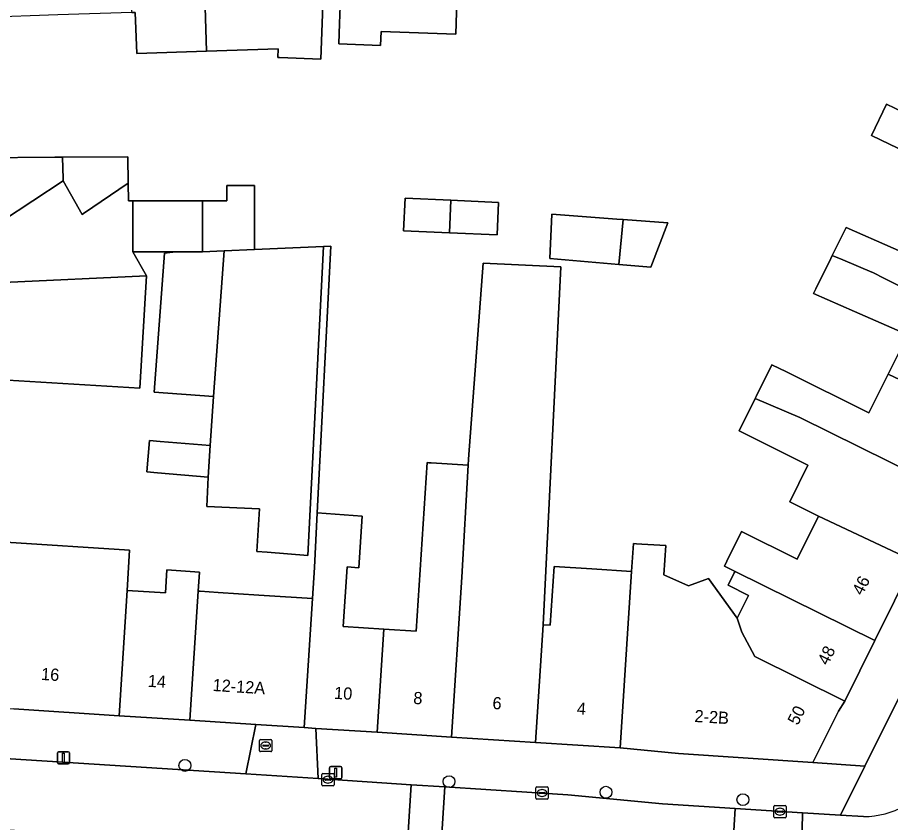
# Model space of a CAD drawing. Extents: x 163008 to 163854, y 382777 to 383982.
# Drawn here: x 163310.5 to 163382.1, y 383455.4 to 383521.4 of the extents above; entities that cross this region are included whole.
import ezdxf

# ---------------------------------------------------------------- set-up
doc = ezdxf.new("R2010")
doc.units = 0
for name, color, linetype in [('IMGEO_Boom', 7, 'Continuous'), ('IMGEO_Brandkraan', 7, 'Continuous'), ('IMGEO_Erf', 7, 'Continuous'), ('IMGEO_Kolk', 7, 'Continuous'), ('IMGEO_Lichtmast', 7, 'Continuous'), ('IMGEO_Pand', 7, 'Continuous'), ('IMGEO_Pand_nummerreeks', 7, 'Continuous'), ('IMGEO_Rijbaan_lokaal_gesloten', 7, 'Continuous'), ('IMGEO_Rijbaan_lokaal_open', 7, 'Continuous'), ('IMGEO_Voetpad_open', 7, 'Continuous')]:
    doc.layers.add(name, color=color, linetype=linetype)

msp = doc.modelspace()

# ---------------------------------------------------------------- linework, layer by layer
at = {"layer": 'IMGEO_Boom'}
for centre in [(163324.225, 383460.047), (163345.907, 383458.716), (163358.79, 383457.846), (163370.03, 383457.236)]:
    msp.add_circle(centre, 0.489, dxfattribs=at)
at = {"layer": 'IMGEO_Brandkraan'}
for p, q in [((163330.355, 383461.251), (163330.355, 383462.103)), ((163330.43, 383462.177), (163331.282, 383462.177)), ((163331.356, 383462.103), (163331.356, 383461.251)), ((163330.614, 383461.671), (163330.614, 383461.683)), ((163331.052, 383461.634), (163330.654, 383461.634)), ((163330.657, 383461.72), (163331.055, 383461.72)), ((163330.866, 383461.397), (163330.841, 383461.397)), ((163330.843, 383461.957), (163330.868, 383461.957)), ((163331.098, 383461.683), (163331.098, 383461.671)), ((163331.282, 383461.177), (163330.43, 383461.177))]:
    msp.add_line(p, q, dxfattribs=at)
for points in [[(163330.355, 383461.251), (163330.355, 383462.103)], [(163330.43, 383462.177), (163331.282, 383462.177)], [(163331.356, 383462.103), (163331.356, 383461.251)], [(163331.282, 383461.177), (163330.43, 383461.177)]]:
    msp.add_lwpolyline(points, dxfattribs=at)
for centre, radius, start, end in [((163330.432, 383462.101), 0.0765, 91.55205, 178.44795), ((163330.432, 383462.101), 0.0765, 91.55205, 178.44795), ((163331.28, 383462.101), 0.0765, 1.55205, 88.44795), ((163331.28, 383462.101), 0.0765, 1.55205, 88.44795), ((163330.654, 383461.68), 0.0403, 85.87752, 175.75265), ((163330.651, 383461.67), 0.0366, 178.93798, 274.71019), ((163331.055, 383461.677), 0.043, 264.86636, 352.45326), ((163331.059, 383461.682), 0.0386, 1.73085, 96.63898), ((163330.432, 383461.253), 0.0765, 181.55205, 268.44795), ((163330.432, 383461.253), 0.0765, 181.55205, 268.44795), ((163331.28, 383461.253), 0.0765, 271.55205, 358.44795), ((163331.28, 383461.253), 0.0765, 271.55205, 358.44795)]:
    msp.add_arc(centre, radius, start, end, dxfattribs=at)
for centre, major_axis, ratio, start_param, end_param in [((163330.842, 383461.677), (-0.387, 0.002), 0.722429, 4.712389, 7.853982), ((163330.867, 383461.677), (-0.39, 0.002), 0.717154, 1.570796, 4.712389)]:
    msp.add_ellipse(centre, major_axis=major_axis, ratio=ratio, start_param=start_param, end_param=end_param, dxfattribs=at)
at = {"layer": 'IMGEO_Erf'}
for points in [[(163307.438, 383529.809), (163313.506, 383530.012), (163319.575, 383530.215), (163325.643, 383530.418), (163331.858, 383530.626), (163331.866, 383530.397), (163335.853, 383530.431), (163335.683, 383525.976), (163335.662, 383525.435), (163335.376, 383517.99), (163331.987, 383518.12), (163331.861, 383518.116), (163331.889, 383518.835), (163326.003, 383518.638), (163320.272, 383518.447), (163320.156, 383521.83), (163319.857, 383521.82), (163313.791, 383521.617), (163307.723, 383521.414)], [(163346.558, 383522.749), (163346.454, 383520.029), (163340.339, 383520.264), (163340.295, 383519.109), (163336.853, 383519.241), (163336.918, 383520.925), (163337.109, 383525.921)], [(163377.257, 383501.643), (163377.371, 383501.873), (163378.51, 383504.166), (163386.235, 383500.78), (163387.388, 383503.183), (163387.675, 383503.781), (163391.009, 383502.182), (163395.558, 383500), (163392.824, 383494.479), (163389.832, 383488.435), (163386.921, 383482.554), (163384.076, 383476.808), (163380.851, 383470.294), (163378.393, 383465.331), (163377.886, 383464.504), (163375.776, 383460.284), (163380.048, 383459.98), (163393.082, 383486.146), (163394.744, 383489.722), (163407.819, 383517.643), (163407.958, 383517.577), (163411.222, 383524.423)], [(163406.375, 383523.406), (163403.679, 383517.795), (163400.802, 383511.808), (163398.285, 383506.571), (163395.768, 383501.333), (163391.26, 383503.496), (163388.755, 383504.698), (163389.966, 383507.22), (163380.591, 383511.718), (163381.831, 383514.302), (163383.195, 383513.647), (163383.263, 383513.788), (163384.561, 383516.493), (163392.507, 383512.681), (163393.775, 383515.325), (163395.399, 383518.71), (163387.381, 383522.557)], [(163307.411, 383509.895), (163313.554, 383509.939), (163314.179, 383509.943), (163319.548, 383509.981), (163319.563, 383507.804), (163319.594, 383506.357), (163319.945, 383506.356), (163325.666, 383506.356), (163327.668, 383506.356), (163327.668, 383507.633), (163329.95, 383507.633), (163329.95, 383502.371), (163335.609, 383502.618), (163336.201, 383502.644), (163335.09, 383480.779), (163338.781, 383480.486), (163338.51, 383476.266), (163337.534, 383476.328), (163337.22, 383471.446), (163340.559, 383471.232), (163343.219, 383471.061), (163344.108, 383484.887), (163344.253, 383484.878), (163344.447, 383484.865), (163347.488, 383484.67), (163347.517, 383485.17), (163348.718, 383501.241), (163355.081, 383500.953), (163353.636, 383471.583), (163354.215, 383471.546), (163354.526, 383476.376), (163357.624, 383476.176), (163360.898, 383475.965), (163361.046, 383478.25), (163361.286, 383478.235), (163361.747, 383478.205), (163363.697, 383478.08), (163363.543, 383475.691), (163365.564, 383474.777), (163367.208, 383475.369), (163369.57, 383472.129), (163370.498, 383473.998), (163368.82, 383474.831), (163369.32, 383475.837), (163369.383, 383475.964), (163368.513, 383476.394), (163368.72, 383476.81), (163369.925, 383479.233), (163374.479, 383476.971), (163376.236, 383480.508), (163373.879, 383481.679), (163375.372, 383484.685), (163369.714, 383487.495), (163371.034, 383490.152), (163371.116, 383490.318), (163372.411, 383492.924), (163373.608, 383492.329), (163380.377, 383488.968), (163381.957, 383492.15), (163383.561, 383495.38), (163379.178, 383497.298), (163375.827, 383498.764), (163376.01, 383499.133), (163377.257, 383501.643)], [(163309.529, 383478.361), (163319.691, 383477.707), (163319.479, 383474.405), (163322.62, 383474.203), (163322.74, 383476.082), (163325.426, 383475.909), (163325.325, 383474.34), (163325.476, 383474.33), (163326.945, 383474.236), (163330.289, 383474.021), (163330.744, 383473.992), (163334.709, 383473.738), (163334.872, 383476.28), (163335.09, 383480.779), (163336.201, 383502.644), (163335.609, 383502.618), (163334.321, 383477.281), (163330.972, 383477.538), (163330.125, 383477.603), (163330.348, 383481.096), (163326.017, 383481.3), (163326.136, 383483.695), (163321.979, 383484.05), (163321.109, 383484.124), (163321.33, 383486.704), (163322.2, 383486.63), (163326.294, 383486.28), (163326.584, 383490.31), (163321.715, 383490.667), (163322.555, 383502.064), (163323.459, 383502.19), (163323.448, 383502.19), (163319.945, 383502.19), (163321.087, 383500.208), (163320.516, 383491.007), (163308.767, 383491.709)]]:
    msp.add_lwpolyline(points, dxfattribs=at)
for points in [[(163349.846, 383503.566), (163345.933, 383503.745), (163342.183, 383503.916), (163342.305, 383506.583), (163346.052, 383506.412), (163349.968, 383506.233)], [(163362.477, 383500.928), (163359.845, 383501.154), (163354.181, 383501.642), (163354.352, 383505.284), (163359.679, 383504.875), (163360.214, 383504.834), (163363.866, 383504.555)]]:
    msp.add_lwpolyline(points, close=True, dxfattribs=at)
at = {"layer": 'IMGEO_Kolk'}
for p, q in [((163335.469, 383458.449), (163335.469, 383459.301)), ((163335.544, 383459.375), (163336.396, 383459.375)), ((163336.47, 383459.301), (163336.47, 383458.449)), ((163335.728, 383458.869), (163335.728, 383458.881)), ((163336.166, 383458.832), (163335.768, 383458.832)), ((163335.771, 383458.918), (163336.169, 383458.918)), ((163335.98, 383458.595), (163335.955, 383458.595)), ((163335.957, 383459.155), (163335.982, 383459.155)), ((163336.212, 383458.881), (163336.212, 383458.869)), ((163336.396, 383458.375), (163335.544, 383458.375)), ((163353.044, 383457.357), (163353.044, 383458.209)), ((163353.119, 383458.283), (163353.971, 383458.283)), ((163353.303, 383457.777), (163353.303, 383457.789)), ((163353.346, 383457.826), (163353.744, 383457.826)), ((163353.532, 383458.063), (163353.557, 383458.063)), ((163353.787, 383457.789), (163353.787, 383457.777)), ((163354.045, 383458.209), (163354.045, 383457.357)), ((163353.971, 383457.283), (163353.119, 383457.283)), ((163353.741, 383457.74), (163353.343, 383457.74)), ((163353.555, 383457.503), (163353.53, 383457.503)), ((163372.571, 383455.824), (163372.571, 383456.676)), ((163372.646, 383456.75), (163373.498, 383456.75)), ((163373.059, 383456.53), (163373.084, 383456.53)), ((163373.572, 383456.676), (163373.572, 383455.824)), ((163373.498, 383455.75), (163372.646, 383455.75)), ((163372.83, 383456.244), (163372.83, 383456.256)), ((163373.268, 383456.207), (163372.87, 383456.207)), ((163372.873, 383456.293), (163373.271, 383456.293)), ((163373.082, 383455.97), (163373.057, 383455.97)), ((163373.314, 383456.256), (163373.314, 383456.244))]:
    msp.add_line(p, q, dxfattribs=at)
for points in [[(163335.469, 383458.449), (163335.469, 383459.301)], [(163335.544, 383459.375), (163336.396, 383459.375)], [(163336.47, 383459.301), (163336.47, 383458.449)], [(163336.396, 383458.375), (163335.544, 383458.375)], [(163353.044, 383457.357), (163353.044, 383458.209)], [(163353.119, 383458.283), (163353.971, 383458.283)], [(163354.045, 383458.209), (163354.045, 383457.357)], [(163353.971, 383457.283), (163353.119, 383457.283)], [(163372.571, 383455.824), (163372.571, 383456.676)], [(163372.646, 383456.75), (163373.498, 383456.75)], [(163373.572, 383456.676), (163373.572, 383455.824)], [(163373.498, 383455.75), (163372.646, 383455.75)]]:
    msp.add_lwpolyline(points, dxfattribs=at)
for centre, radius, start, end in [((163335.546, 383459.299), 0.0765, 91.55205, 178.44795), ((163335.546, 383459.299), 0.0765, 91.55205, 178.44795), ((163336.394, 383459.299), 0.0765, 1.55205, 88.44795), ((163336.394, 383459.299), 0.0765, 1.55205, 88.44795), ((163335.768, 383458.878), 0.0403, 85.87752, 175.75265), ((163335.765, 383458.868), 0.0366, 178.93798, 274.71019), ((163336.169, 383458.875), 0.043, 264.86636, 352.45326), ((163336.173, 383458.88), 0.0386, 1.73085, 96.63898), ((163335.546, 383458.451), 0.0765, 181.55205, 268.44795), ((163335.546, 383458.451), 0.0765, 181.55205, 268.44795), ((163336.394, 383458.451), 0.0765, 271.55205, 358.44795), ((163336.394, 383458.451), 0.0765, 271.55205, 358.44795), ((163353.121, 383458.207), 0.0765, 91.55205, 178.44795), ((163353.121, 383458.207), 0.0765, 91.55205, 178.44795), ((163353.343, 383457.786), 0.0403, 85.87752, 175.75265), ((163353.748, 383457.788), 0.0386, 1.73085, 96.63898), ((163353.969, 383458.207), 0.0765, 1.55205, 88.44795), ((163353.969, 383458.207), 0.0765, 1.55205, 88.44795), ((163353.121, 383457.359), 0.0765, 181.55205, 268.44795), ((163353.121, 383457.359), 0.0765, 181.55205, 268.44795), ((163353.34, 383457.776), 0.0366, 178.93798, 274.71019), ((163353.744, 383457.783), 0.043, 264.86636, 352.45326), ((163353.969, 383457.359), 0.0765, 271.55205, 358.44795), ((163353.969, 383457.359), 0.0765, 271.55205, 358.44795), ((163372.648, 383456.674), 0.0765, 91.55205, 178.44795), ((163372.648, 383456.674), 0.0765, 91.55205, 178.44795), ((163373.496, 383456.674), 0.0765, 1.55205, 88.44795), ((163373.496, 383456.674), 0.0765, 1.55205, 88.44795), ((163372.648, 383455.826), 0.0765, 181.55205, 268.44795), ((163372.648, 383455.826), 0.0765, 181.55205, 268.44795), ((163372.87, 383456.253), 0.0403, 85.87752, 175.75265), ((163372.867, 383456.243), 0.0366, 178.93798, 274.71019), ((163373.271, 383456.25), 0.043, 264.86636, 352.45326), ((163373.275, 383456.255), 0.0386, 1.73085, 96.63898), ((163373.496, 383455.826), 0.0765, 271.55205, 358.44795), ((163373.496, 383455.826), 0.0765, 271.55205, 358.44795)]:
    msp.add_arc(centre, radius, start, end, dxfattribs=at)
for centre, major_axis, ratio, start_param, end_param in [((163335.956, 383458.875), (-0.387, 0.002), 0.722429, 4.712389, 7.853982), ((163335.981, 383458.875), (-0.39, 0.002), 0.717154, 1.570796, 4.712389), ((163353.531, 383457.783), (-0.387, 0.002), 0.722429, 4.712389, 7.853982), ((163353.556, 383457.783), (-0.39, 0.002), 0.717154, 1.570796, 4.712389), ((163373.058, 383456.25), (-0.387, 0.002), 0.722429, 4.712389, 7.853982), ((163373.083, 383456.25), (-0.39, 0.002), 0.717154, 1.570796, 4.712389)]:
    msp.add_ellipse(centre, major_axis=major_axis, ratio=ratio, start_param=start_param, end_param=end_param, dxfattribs=at)
at = {"layer": 'IMGEO_Lichtmast'}
for p, q in [((163313.755, 383460.268), (163313.755, 383461.068)), ((163313.755, 383461.068), (163313.755, 383460.268)), ((163313.855, 383461.168), (163314.645, 383461.168)), ((163314.645, 383461.168), (163313.855, 383461.168)), ((163314.745, 383461.068), (163314.745, 383460.268)), ((163314.745, 383460.268), (163314.745, 383461.068)), ((163314.645, 383460.168), (163313.855, 383460.168)), ((163313.855, 383460.168), (163314.645, 383460.168)), ((163336.207, 383459.953), (163336.997, 383459.953)), ((163336.997, 383459.953), (163336.207, 383459.953)), ((163336.107, 383459.053), (163336.107, 383459.853)), ((163336.107, 383459.853), (163336.107, 383459.053)), ((163337.097, 383459.853), (163337.097, 383459.053)), ((163337.097, 383459.053), (163337.097, 383459.853)), ((163336.997, 383458.953), (163336.207, 383458.953)), ((163336.207, 383458.953), (163336.997, 383458.953))]:
    msp.add_line(p, q, dxfattribs=at)
for points in [[(163314.175, 383461.043), (163314.325, 383461.043), (163314.325, 383460.293), (163314.175, 383460.293), (163314.175, 383461.043)], [(163336.527, 383459.828), (163336.677, 383459.828), (163336.677, 383459.078), (163336.527, 383459.078), (163336.527, 383459.828)]]:
    msp.add_lwpolyline(points, dxfattribs=at)
for centre, start, end in [((163313.855, 383461.068), 90, 180), ((163313.855, 383461.068), 90, 180), ((163314.645, 383461.068), 0, 90), ((163314.645, 383461.068), 360, 90), ((163313.855, 383460.268), 180, 270), ((163313.855, 383460.268), 180, 270), ((163314.645, 383460.268), 270, 0), ((163314.645, 383460.268), 270, 0), ((163336.207, 383459.853), 90, 180), ((163336.207, 383459.853), 90, 180), ((163336.997, 383459.853), 0, 90), ((163336.997, 383459.853), 360, 90), ((163336.207, 383459.053), 180, 270), ((163336.207, 383459.053), 180, 270), ((163336.997, 383459.053), 270, 0), ((163336.997, 383459.053), 270, 0)]:
    msp.add_arc(centre, 0.1, start, end, dxfattribs=at)
at = {"layer": 'IMGEO_Pand'}
for points in [[(163346.94, 383532.743), (163340.592, 383532.986), (163340.316, 383525.798), (163337.109, 383525.921), (163336.918, 383520.925), (163336.853, 383519.241), (163340.295, 383519.109), (163340.339, 383520.264), (163346.454, 383520.029), (163346.558, 383522.749), (163346.595, 383523.719)], [(163325.643, 383530.418), (163319.575, 383530.215), (163319.856, 383521.938), (163319.857, 383521.82), (163320.156, 383521.83), (163320.272, 383518.447), (163326.003, 383518.638)], [(163335.662, 383525.435), (163335.683, 383525.976), (163335.853, 383530.431), (163331.866, 383530.397), (163331.858, 383530.626), (163325.643, 383530.418), (163326.003, 383518.638), (163331.889, 383518.835), (163331.861, 383518.116), (163331.987, 383518.12), (163335.376, 383517.99)], [(163383.263, 383513.788), (163383.195, 383513.647), (163381.831, 383514.302), (163380.591, 383511.718), (163389.966, 383507.22), (163388.755, 383504.698), (163391.26, 383503.496), (163395.768, 383501.333), (163398.285, 383506.571)], [(163314.179, 383509.943), (163313.554, 383509.939), (163307.411, 383509.895), (163307.49, 383507.565), (163309.008, 383505.121), (163309.175, 383504.851), (163309.258, 383504.718), (163314.244, 383507.995), (163314.238, 383508.179)], [(163314.179, 383509.943), (163314.238, 383508.179), (163314.244, 383507.995), (163315.796, 383505.251), (163315.906, 383505.325), (163319.563, 383507.804), (163319.548, 383509.981)], [(163325.666, 383506.356), (163325.666, 383502.486), (163325.666, 383502.371), (163325.666, 383502.19), (163327.445, 383502.262), (163329.95, 383502.371), (163329.95, 383507.633), (163327.668, 383507.633), (163327.668, 383506.356)], [(163346.052, 383506.412), (163342.305, 383506.583), (163342.183, 383503.916), (163345.933, 383503.745)], [(163325.666, 383506.356), (163319.945, 383506.356), (163319.945, 383502.486), (163319.945, 383502.19), (163323.448, 383502.19), (163323.459, 383502.19), (163325.666, 383502.19), (163325.666, 383502.371), (163325.666, 383502.486)], [(163349.968, 383506.233), (163346.052, 383506.412), (163345.933, 383503.745), (163349.846, 383503.566)], [(163360.214, 383504.834), (163359.679, 383504.875), (163354.352, 383505.284), (163354.181, 383501.642), (163359.845, 383501.154)], [(163360.214, 383504.834), (163359.845, 383501.154), (163362.477, 383500.928), (163363.866, 383504.555)], [(163391.009, 383502.182), (163387.675, 383503.781), (163387.388, 383503.183), (163386.235, 383500.78), (163378.51, 383504.166), (163377.371, 383501.873), (163378.231, 383501.513), (163380.613, 383500.517), (163380.701, 383500.474), (163381.659, 383500), (163392.824, 383494.479), (163395.558, 383500)], [(163327.445, 383502.262), (163325.666, 383502.19), (163323.459, 383502.19), (163322.555, 383502.064), (163321.715, 383490.667), (163326.584, 383490.31)], [(163335.609, 383502.618), (163329.95, 383502.371), (163327.445, 383502.262), (163326.584, 383490.31), (163326.294, 383486.28), (163326.136, 383483.695), (163326.017, 383481.3), (163330.348, 383481.096), (163330.125, 383477.603), (163330.972, 383477.538), (163334.321, 383477.281)], [(163381.659, 383500), (163380.701, 383500.474), (163380.613, 383500.517), (163378.231, 383501.513), (163377.371, 383501.873), (163377.257, 383501.643), (163376.01, 383499.133), (163375.827, 383498.764), (163379.178, 383497.298), (163383.561, 383495.38), (163381.957, 383492.15), (163389.832, 383488.435), (163392.824, 383494.479)], [(163355.081, 383500.953), (163348.718, 383501.241), (163347.517, 383485.17), (163347.488, 383484.67), (163346.95, 383475.483), (163346.106, 383462.369), (163353.015, 383461.925), (163353.636, 383471.583)], [(163308.767, 383491.709), (163320.516, 383491.007), (163321.087, 383500.208), (163309.346, 383499.658)], [(163381.957, 383492.15), (163380.377, 383488.968), (163373.608, 383492.329), (163372.411, 383492.924), (163371.116, 383490.318), (163371.034, 383490.152), (163374.7, 383488.597), (163386.921, 383482.554), (163389.832, 383488.435)], [(163371.034, 383490.152), (163369.714, 383487.495), (163375.372, 383484.685), (163373.879, 383481.679), (163376.236, 383480.508), (163384.076, 383476.808), (163386.921, 383482.554), (163374.7, 383488.597)], [(163326.294, 383486.28), (163322.2, 383486.63), (163321.33, 383486.704), (163321.109, 383484.124), (163321.979, 383484.05), (163326.136, 383483.695)], [(163346.95, 383475.483), (163347.488, 383484.67), (163344.447, 383484.865), (163344.253, 383484.878), (163344.108, 383484.887), (163343.219, 383471.061), (163340.559, 383471.232), (163340.015, 383462.761), (163346.106, 383462.369)], [(163337.534, 383476.328), (163338.51, 383476.266), (163338.781, 383480.486), (163335.09, 383480.779), (163334.872, 383476.28), (163334.709, 383473.738), (163334.028, 383463.146), (163334.984, 383463.084), (163340.015, 383462.761), (163340.559, 383471.232), (163337.22, 383471.446)], [(163384.076, 383476.808), (163376.236, 383480.508), (163374.479, 383476.971), (163369.925, 383479.233), (163368.72, 383476.81), (163368.513, 383476.394), (163369.383, 383475.964), (163380.851, 383470.294)], [(163319.479, 383474.405), (163319.691, 383477.707), (163309.529, 383478.361), (163309.627, 383479.887), (163307.928, 383479.996), (163307.765, 383477.698), (163307.642, 383475.786), (163307.576, 383474.753), (163307.495, 383473.506), (163307.487, 383473.376), (163307.671, 383473.358), (163307.126, 383464.876), (163310.182, 383464.679), (163318.82, 383464.124)], [(163371.011, 383468.981), (163369.956, 383470.983), (163369.57, 383472.129), (163367.208, 383475.369), (163365.564, 383474.777), (163363.543, 383475.691), (163363.697, 383478.08), (163361.747, 383478.205), (163361.286, 383478.235), (163361.046, 383478.25), (163360.898, 383475.965), (163360.844, 383475.12), (163359.965, 383461.478), (163364.749, 383461.033), (163375.776, 383460.284), (163377.886, 383464.504), (163378.393, 383465.331)], [(163325.325, 383474.34), (163325.426, 383475.909), (163322.74, 383476.082), (163322.62, 383474.203), (163319.479, 383474.405), (163318.82, 383464.124), (163324.643, 383463.749)], [(163360.844, 383475.12), (163360.898, 383475.965), (163357.624, 383476.176), (163354.526, 383476.376), (163354.215, 383471.546), (163353.636, 383471.583), (163353.015, 383461.925), (163359.965, 383461.478)], [(163369.383, 383475.964), (163369.32, 383475.837), (163368.82, 383474.831), (163370.498, 383473.998), (163369.57, 383472.129), (163369.956, 383470.983), (163371.011, 383468.981), (163378.393, 383465.331), (163380.851, 383470.294)], [(163334.709, 383473.738), (163330.744, 383473.992), (163330.289, 383474.021), (163326.945, 383474.236), (163325.476, 383474.33), (163325.325, 383474.34), (163324.643, 383463.749), (163330.045, 383463.402), (163334.028, 383463.146)]]:
    msp.add_lwpolyline(points, close=True, dxfattribs=at)
at = {"layer": 'IMGEO_Rijbaan_lokaal_gesloten'}
msp.add_lwpolyline([(163370.395, 383450.936), (163374.801, 383450.65), (163374.931, 383456.145), (163369.406, 383456.514), (163369.057, 383451.05)], close=True, dxfattribs=at)
msp.add_lwpolyline([(163379.932, 383455.859), (163378.049, 383455.967), (163374.931, 383456.145), (163374.801, 383450.65), (163375.954, 383450.55)], dxfattribs=at)
msp.add_arc((163380.017, 383462.404), 6.546, 269.25644, 331.25154, dxfattribs=at)
at = {"layer": 'IMGEO_Rijbaan_lokaal_open'}
msp.add_lwpolyline([(163309.346, 383499.658), (163321.087, 383500.208), (163319.945, 383502.19), (163319.945, 383502.486), (163319.945, 383506.356), (163319.594, 383506.357), (163319.563, 383507.804), (163315.906, 383505.325), (163315.796, 383505.251), (163314.244, 383507.995), (163309.258, 383504.718)], dxfattribs=at)
for points in [[(163342.8, 383458.465), (163335.153, 383458.961), (163329.216, 383459.346), (163309.919, 383460.597), (163305.114, 383460.908), (163280.074, 383462.531), (163279.437, 383456.539), (163281.467, 383456.408), (163286.968, 383456.017), (163292.089, 383455.731), (163297.559, 383455.416), (163304.383, 383454.966), (163304.871, 383454.972), (163319.773, 383454.293), (163320.168, 383454.268), (163342.436, 383452.847)], [(163342.436, 383452.847), (163345.21, 383452.67), (163345.574, 383458.285), (163342.8, 383458.465)], [(163369.406, 383456.514), (163363.435, 383456.889), (163355.67, 383457.631), (163345.574, 383458.285), (163345.21, 383452.67), (163369.057, 383451.05)]]:
    msp.add_lwpolyline(points, close=True, dxfattribs=at)
at = {"layer": 'IMGEO_Voetpad_open'}
for points in [[(163413.416, 383526.445), (163412.503, 383527.01), (163411.222, 383524.423), (163407.958, 383517.577), (163407.819, 383517.643), (163394.744, 383489.722), (163393.082, 383486.146), (163380.048, 383459.98), (163378.049, 383455.967), (163379.932, 383455.859)], [(163277.301, 383462.761), (163278.585, 383462.628), (163280.074, 383462.531), (163305.114, 383460.908), (163309.919, 383460.597), (163329.216, 383459.346), (163330.045, 383463.402), (163324.643, 383463.749), (163318.82, 383464.124), (163310.182, 383464.679)]]:
    msp.add_lwpolyline(points, dxfattribs=at)
for points in [[(163329.216, 383459.346), (163335.153, 383458.961), (163334.984, 383463.084), (163334.028, 383463.146), (163330.045, 383463.402)], [(163380.048, 383459.98), (163375.776, 383460.284), (163364.749, 383461.033), (163359.965, 383461.478), (163353.015, 383461.925), (163346.106, 383462.369), (163340.015, 383462.761), (163334.984, 383463.084), (163335.153, 383458.961), (163342.8, 383458.465), (163345.574, 383458.285), (163355.67, 383457.631), (163363.435, 383456.889), (163369.406, 383456.514), (163374.931, 383456.145), (163378.049, 383455.967)]]:
    msp.add_lwpolyline(points, close=True, dxfattribs=at)
msp.add_arc((163380.017, 383462.404), 6.546, 269.25644, 331.25154, dxfattribs=at)

# ---------------------------------------------------------------- texts
at = {"layer": 'IMGEO_Pand_nummerreeks'}
for s, rotation, p in [('46', 63.66134, (163379.838, 383473.928)), ('48', 63.66134, (163376.998, 383468.192)), ('16', 356.32161, (163312.4, 383467.062)), ('14', 356.32161, (163321.159, 383466.498)), ('12-12A', 356.32161, (163326.48, 383466.156)), ('10', 356.32161, (163336.452, 383465.515)), ('8', 356.32161, (163342.952, 383465.097)), ('6', 356.32161, (163349.448, 383464.679)), ('4', 356.32161, (163356.377, 383464.233)), ('2-2B', 356.32161, (163366.033, 383463.613)), ('50', 63.58686, (163374.538, 383463.28))]:
    msp.add_text(s, height=1, rotation=rotation, dxfattribs=at).set_placement(p)

doc.saveas('drawing.dxf')
